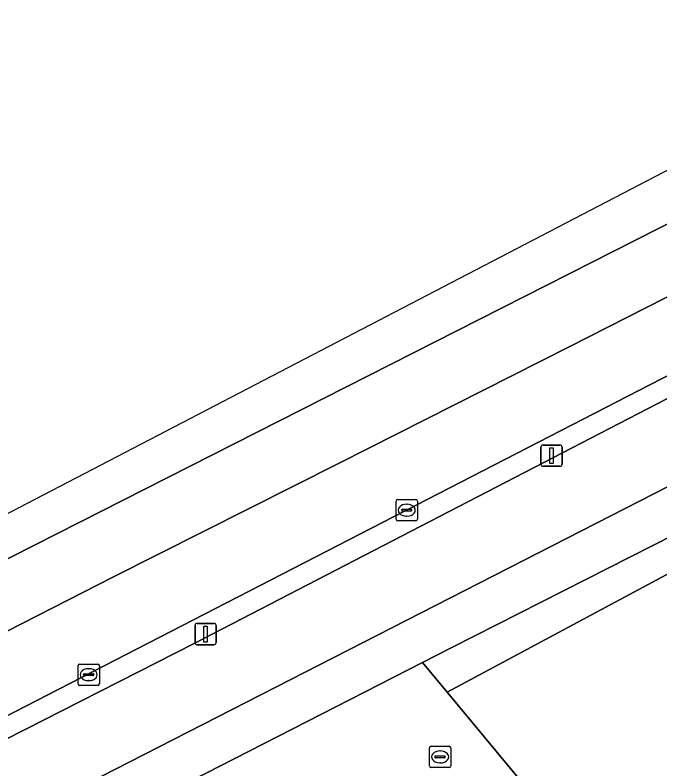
# Model space of a CAD drawing. Extents: x 159489 to 160304, y 383825 to 384531.
# Drawn here: x 159839.44 to 159869.71, y 384493.57 to 384528.94 of the extents above; entities that cross this region are included whole.
import ezdxf

# ---------------------------------------------------------------- set-up
doc = ezdxf.new("R2010")
doc.units = 0
for name, color, linetype in [('IMGEO_Berm_open', 7, 'Continuous'), ('IMGEO_Brandkraan', 7, 'Continuous'), ('IMGEO_Fietspad_gesloten', 7, 'Continuous'), ('IMGEO_Groenvoorziening', 7, 'Continuous'), ('IMGEO_Kolk', 7, 'Continuous'), ('IMGEO_Lichtmast', 7, 'Continuous'), ('IMGEO_Rijbaan_regionaal_gesloten', 7, 'Continuous'), ('IMGEO_Rioolput', 7, 'Continuous'), ('IMGEO_Voetpad_open', 7, 'Continuous')]:
    doc.layers.add(name, color=color, linetype=linetype)

msp = doc.modelspace()

# ---------------------------------------------------------------- linework, layer by layer
at = {"layer": 'IMGEO_Berm_open'}
for points in [[(159831.369, 384490.881), (159835.446, 384493.155), (159847.848, 384499.459), (159883.75, 384518.031)], [(159875.005, 384514.571), (159833.126, 384493.01), (159830.442, 384491.479), (159829.645, 384490.992), (159830.164, 384490.148)]]:
    msp.add_lwpolyline(points, dxfattribs=at)
at = {"layer": 'IMGEO_Brandkraan'}
for p, q in [((159858.895, 384493.712), (159858.895, 384494.564)), ((159858.97, 384494.638), (159859.822, 384494.638)), ((159859.896, 384494.564), (159859.896, 384493.712)), ((159859.154, 384494.132), (159859.154, 384494.144)), ((159859.592, 384494.095), (159859.194, 384494.095)), ((159859.197, 384494.181), (159859.595, 384494.181)), ((159859.383, 384494.418), (159859.408, 384494.418)), ((159859.638, 384494.144), (159859.638, 384494.132)), ((159859.406, 384493.858), (159859.381, 384493.858)), ((159859.822, 384493.638), (159858.97, 384493.638))]:
    msp.add_line(p, q, dxfattribs=at)
for points in [[(159858.895, 384493.712), (159858.895, 384494.564)], [(159858.97, 384494.638), (159859.822, 384494.638)], [(159859.896, 384494.564), (159859.896, 384493.712)], [(159859.822, 384493.638), (159858.97, 384493.638)]]:
    msp.add_lwpolyline(points, dxfattribs=at)
for centre, radius, start, end in [((159858.972, 384494.562), 0.0765, 91.552, 178.448), ((159858.972, 384494.562), 0.0765, 91.552, 178.448), ((159859.82, 384494.562), 0.0765, 1.552, 88.448), ((159859.82, 384494.562), 0.0765, 1.552, 88.448), ((159859.194, 384494.141), 0.0403, 85.8775, 175.7526), ((159859.191, 384494.131), 0.0366, 178.938, 274.7102), ((159859.595, 384494.138), 0.043, 264.8664, 352.4533), ((159859.599, 384494.143), 0.0386, 1.7309, 96.639), ((159858.972, 384493.714), 0.0765, 181.552, 268.448), ((159858.972, 384493.714), 0.0765, 181.552, 268.448), ((159859.82, 384493.714), 0.0765, 271.552, 358.448), ((159859.82, 384493.714), 0.0765, 271.552, 358.448)]:
    msp.add_arc(centre, radius, start, end, dxfattribs=at)
for centre, major_axis, ratio, start_param, end_param in [((159859.382, 384494.138), (-0.387, 0.002), 0.722429, 4.712389, 7.853982), ((159859.407, 384494.138), (-0.39, 0.002), 0.717154, 1.570796, 4.712389)]:
    msp.add_ellipse(centre, major_axis=major_axis, ratio=ratio, start_param=start_param, end_param=end_param, dxfattribs=at)
at = {"layer": 'IMGEO_Fietspad_gesloten'}
msp.add_lwpolyline([(159834.146, 384488.336), (159835.911, 384489.354), (159885.856, 384514.882), (159884.133, 384518.229), (159883.75, 384518.031), (159847.848, 384499.459), (159835.446, 384493.155), (159831.369, 384490.881)], dxfattribs=at)
at = {"layer": 'IMGEO_Groenvoorziening'}
msp.add_lwpolyline([(159872.428, 384503.983), (159871.478, 384505.126), (159859.946, 384499.264), (159858.573, 384498.562), (159859.719, 384497.18)], close=True, dxfattribs=at)
for points in [[(159859.719, 384497.18), (159858.573, 384498.562), (159844.321, 384491.278), (159836.979, 384487.525), (159836.761, 384487.414), (159835.868, 384486.878)], [(159839.517, 384461.108), (159869.174, 384485.784), (159859.719, 384497.18)]]:
    msp.add_lwpolyline(points, dxfattribs=at)
at = {"layer": 'IMGEO_Kolk'}
for p, q in [((159857.329, 384505.289), (159857.329, 384506.141)), ((159857.404, 384506.215), (159858.256, 384506.215)), ((159858.33, 384506.141), (159858.33, 384505.289)), ((159857.631, 384505.758), (159858.029, 384505.758)), ((159857.817, 384505.995), (159857.842, 384505.995)), ((159857.588, 384505.709), (159857.588, 384505.721)), ((159858.026, 384505.672), (159857.628, 384505.672)), ((159857.84, 384505.435), (159857.815, 384505.435)), ((159858.072, 384505.721), (159858.072, 384505.709)), ((159858.256, 384505.215), (159857.404, 384505.215))]:
    msp.add_line(p, q, dxfattribs=at)
for points in [[(159857.329, 384505.289), (159857.329, 384506.141)], [(159857.404, 384506.215), (159858.256, 384506.215)], [(159858.33, 384506.141), (159858.33, 384505.289)], [(159858.256, 384505.215), (159857.404, 384505.215)]]:
    msp.add_lwpolyline(points, dxfattribs=at)
for centre, radius, start, end in [((159857.406, 384506.139), 0.0765, 91.552, 178.448), ((159857.406, 384506.139), 0.0765, 91.552, 178.448), ((159858.254, 384506.139), 0.0765, 1.552, 88.448), ((159858.254, 384506.139), 0.0765, 1.552, 88.448), ((159857.628, 384505.718), 0.0403, 85.8775, 175.7526), ((159858.033, 384505.72), 0.0386, 1.7309, 96.639), ((159857.625, 384505.708), 0.0366, 178.938, 274.7102), ((159858.029, 384505.715), 0.043, 264.8664, 352.4533), ((159857.406, 384505.291), 0.0765, 181.552, 268.448), ((159857.406, 384505.291), 0.0765, 181.552, 268.448), ((159858.254, 384505.291), 0.0765, 271.552, 358.448), ((159858.254, 384505.291), 0.0765, 271.552, 358.448)]:
    msp.add_arc(centre, radius, start, end, dxfattribs=at)
for centre, major_axis, ratio, start_param, end_param in [((159857.816, 384505.715), (-0.387, 0.002), 0.722429, 4.712389, 7.853982), ((159857.841, 384505.715), (-0.39, 0.002), 0.717154, 1.570796, 4.712389)]:
    msp.add_ellipse(centre, major_axis=major_axis, ratio=ratio, start_param=start_param, end_param=end_param, dxfattribs=at)
at = {"layer": 'IMGEO_Lichtmast'}
for p, q in [((159864.128, 384507.872), (159864.128, 384508.672)), ((159864.128, 384508.672), (159864.128, 384507.872)), ((159864.228, 384508.772), (159865.018, 384508.772)), ((159865.018, 384508.772), (159864.228, 384508.772)), ((159865.118, 384508.672), (159865.118, 384507.872)), ((159865.118, 384507.872), (159865.118, 384508.672)), ((159865.018, 384507.772), (159864.228, 384507.772)), ((159864.228, 384507.772), (159865.018, 384507.772)), ((159847.891, 384499.504), (159847.891, 384500.304)), ((159847.891, 384500.304), (159847.891, 384499.504)), ((159847.991, 384500.404), (159848.781, 384500.404)), ((159848.781, 384500.404), (159847.991, 384500.404)), ((159848.881, 384500.304), (159848.881, 384499.504)), ((159848.881, 384499.504), (159848.881, 384500.304)), ((159848.781, 384499.404), (159847.991, 384499.404)), ((159847.991, 384499.404), (159848.781, 384499.404))]:
    msp.add_line(p, q, dxfattribs=at)
for points in [[(159864.548, 384508.647), (159864.698, 384508.647), (159864.698, 384507.897), (159864.548, 384507.897), (159864.548, 384508.647)], [(159848.311, 384500.279), (159848.461, 384500.279), (159848.461, 384499.529), (159848.311, 384499.529), (159848.311, 384500.279)]]:
    msp.add_lwpolyline(points, dxfattribs=at)
for centre, start, end in [((159864.228, 384508.672), 90, 180), ((159864.228, 384508.672), 90, 180), ((159865.018, 384508.672), 0, 90), ((159865.018, 384508.672), 360, 90), ((159864.228, 384507.872), 180, 270), ((159864.228, 384507.872), 180, 270), ((159865.018, 384507.872), 270, 0), ((159865.018, 384507.872), 270, 0), ((159847.991, 384500.304), 90, 180), ((159847.991, 384500.304), 90, 180), ((159848.781, 384500.304), 0, 90), ((159848.781, 384500.304), 360, 90), ((159847.991, 384499.504), 180, 270), ((159847.991, 384499.504), 180, 270), ((159848.781, 384499.504), 270, 0), ((159848.781, 384499.504), 270, 0)]:
    msp.add_arc(centre, 0.1, start, end, dxfattribs=at)
at = {"layer": 'IMGEO_Rijbaan_regionaal_gesloten'}
msp.add_lwpolyline([(159617.271, 384388.641), (159618.33, 384386.664), (159630.055, 384392.935), (159696.891, 384428.803), (159718.831, 384440.572), (159756.87, 384460.87), (159792.184, 384479.496), (159799.29, 384483.122), (159806.379, 384486.798), (159827.767, 384497.696), (159874.847, 384521.573), (159884.805, 384526.627), (159885.682, 384527.066), (159884.047, 384528.944), (159756.881, 384462.779), (159617.372, 384388.695)], close=True, dxfattribs=at)
for points in [[(159766.895, 384462.87), (159770.258, 384464.683), (159784.228, 384471.649), (159784.264, 384471.665), (159805.965, 384482.944), (159806.48, 384483.586), (159815.776, 384488.308), (159832.691, 384496.791), (159844.033, 384502.566), (159854.663, 384507.923), (159865.482, 384513.394), (159876.254, 384518.874), (159885.752, 384523.792), (159887.91, 384524.507), (159885.682, 384527.066), (159884.805, 384526.627), (159874.847, 384521.573), (159827.767, 384497.696), (159806.379, 384486.798), (159799.29, 384483.122), (159792.184, 384479.496), (159756.87, 384460.87)], [(159887.91, 384524.507), (159885.752, 384523.792), (159876.254, 384518.874), (159865.482, 384513.394), (159854.663, 384507.923), (159844.033, 384502.566), (159832.691, 384496.791), (159815.776, 384488.308), (159806.48, 384483.586), (159805.965, 384482.944)], [(159807.293, 384481.524), (159826.86, 384489.169), (159827.41, 384489.544), (159828.019, 384489.947), (159828.328, 384490.152), (159828.52, 384490.279), (159829.645, 384490.992), (159830.442, 384491.479), (159833.126, 384493.01), (159875.005, 384514.571)]]:
    msp.add_lwpolyline(points, dxfattribs=at)
at = {"layer": 'IMGEO_Rioolput'}
for p, q in [((159842.401, 384497.569), (159842.401, 384498.421)), ((159842.476, 384498.495), (159843.328, 384498.495)), ((159843.402, 384498.421), (159843.402, 384497.569)), ((159842.66, 384497.989), (159842.66, 384498.001)), ((159842.703, 384498.038), (159843.101, 384498.038)), ((159842.889, 384498.275), (159842.914, 384498.275)), ((159843.144, 384498.001), (159843.144, 384497.989)), ((159843.098, 384497.952), (159842.7, 384497.952)), ((159842.912, 384497.715), (159842.887, 384497.715)), ((159843.328, 384497.495), (159842.476, 384497.495))]:
    msp.add_line(p, q, dxfattribs=at)
for points in [[(159842.401, 384497.569), (159842.401, 384498.421)], [(159842.476, 384498.495), (159843.328, 384498.495)], [(159843.402, 384498.421), (159843.402, 384497.569)], [(159843.328, 384497.495), (159842.476, 384497.495)]]:
    msp.add_lwpolyline(points, dxfattribs=at)
for centre, radius, start, end in [((159842.478, 384498.419), 0.0765, 91.552, 178.448), ((159842.478, 384498.419), 0.0765, 91.552, 178.448), ((159843.326, 384498.419), 0.0765, 1.552, 88.448), ((159843.326, 384498.419), 0.0765, 1.552, 88.448), ((159842.7, 384497.998), 0.0403, 85.8775, 175.7526), ((159842.697, 384497.988), 0.0366, 178.938, 274.7102), ((159843.101, 384497.995), 0.043, 264.8664, 352.4533), ((159843.105, 384498), 0.0386, 1.7309, 96.639), ((159842.478, 384497.571), 0.0765, 181.552, 268.448), ((159842.478, 384497.571), 0.0765, 181.552, 268.448), ((159843.326, 384497.571), 0.0765, 271.552, 358.448), ((159843.326, 384497.571), 0.0765, 271.552, 358.448)]:
    msp.add_arc(centre, radius, start, end, dxfattribs=at)
for centre, major_axis, ratio, start_param, end_param in [((159842.888, 384497.995), (-0.387, 0.002), 0.722429, 4.712389, 7.853982), ((159842.913, 384497.995), (-0.39, 0.002), 0.717154, 1.570796, 4.712389)]:
    msp.add_ellipse(centre, major_axis=major_axis, ratio=ratio, start_param=start_param, end_param=end_param, dxfattribs=at)
at = {"layer": 'IMGEO_Voetpad_open'}
for points in [[(159892.513, 384519.166), (159886.71, 384515.272), (159885.856, 384514.882), (159835.911, 384489.354), (159834.146, 384488.336)], [(159835.868, 384486.878), (159836.761, 384487.414), (159836.979, 384487.525), (159844.321, 384491.278), (159858.573, 384498.562), (159859.946, 384499.264), (159871.478, 384505.126), (159885.744, 384512.399), (159890.617, 384515.036)]]:
    msp.add_lwpolyline(points, dxfattribs=at)
msp.add_lwpolyline([(159872.428, 384503.983), (159859.719, 384497.18), (159869.174, 384485.784), (159870.304, 384486.724), (159880.06, 384494.803)], close=True, dxfattribs=at)

doc.saveas('drawing.dxf')
